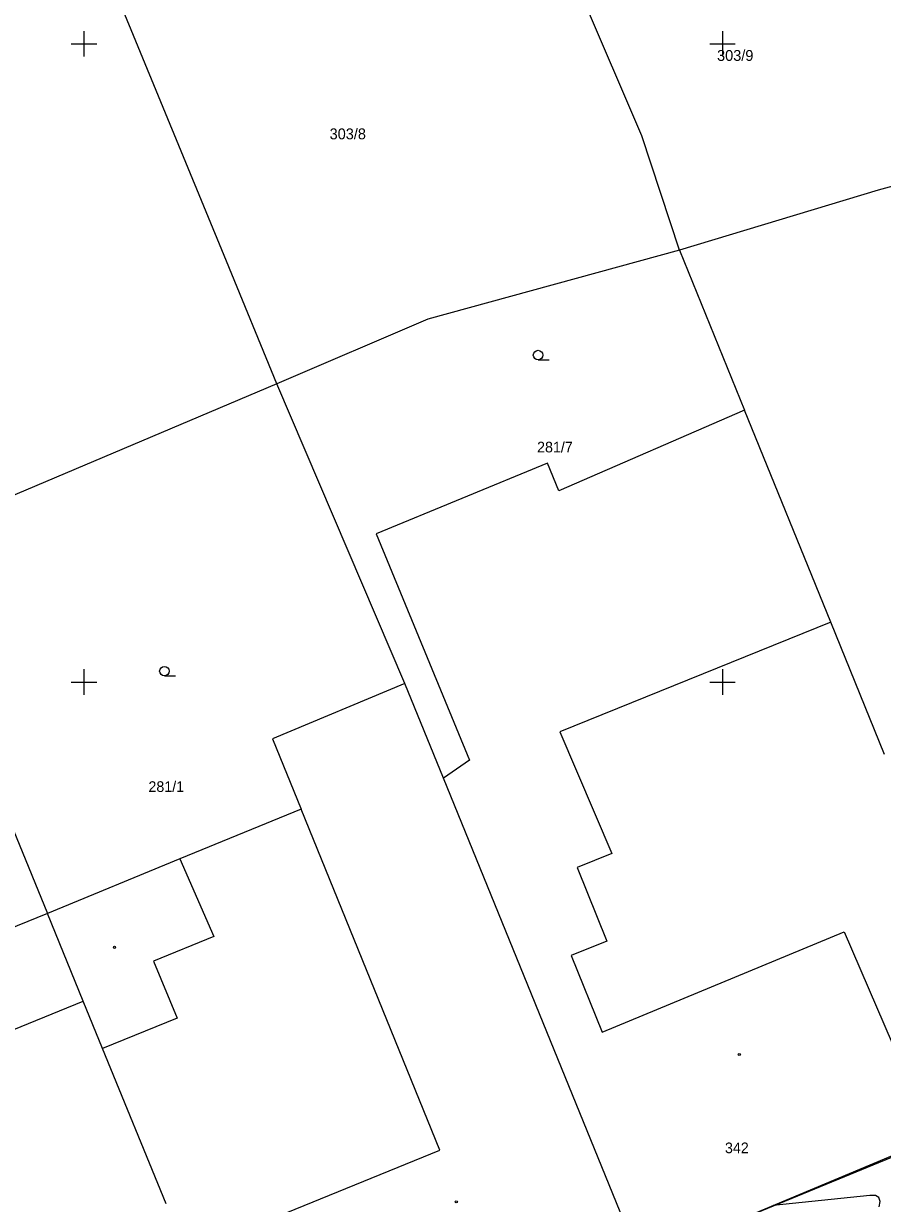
# Model space of a CAD drawing. Extents: x -711081 to -709338, y -1025122 to -1024092.
# Drawn here: x -710427.36 to -710393.74, y -1024770.42 to -1024724.21 of the extents above; entities that cross this region are included whole.
import ezdxf

# ---------------------------------------------------------------- set-up
doc = ezdxf.new("R2010")
doc.units = 0
for name, color, linetype in [('Ex_Minor Contours', 7, 'Continuous'), ('Z_budova', 7, 'Continuous'), ('Z_hektometricka_sit', 7, 'Continuous'), ('Z_katastr_cisla_pozemkova', 7, 'Continuous'), ('Z_katastr_cisla_stavebni', 7, 'Continuous'), ('Z_katastr_hranice', 7, 'Continuous'), ('Z_katastr_vnitrni_kresba', 7, 'Continuous'), ('Z_katastr_znacky_budov', 7, 'Continuous'), ('Z_katastr_znacky_kultur', 7, 'Continuous')]:
    doc.layers.add(name, color=color, linetype=linetype)

msp = doc.modelspace()

# ---------------------------------------------------------------- linework, layer by layer
at = {"layer": 'Ex_Minor Contours'}
msp.add_lwpolyline([(-710393.864, -1024770.557), (-710393.825, -1024770.341), (-710393.872, -1024770.195), (-710394.005, -1024770.118), (-710394.223, -1024770.111), (-710398.01, -1024770.502)], dxfattribs=at)
at = {"layer": 'Z_budova'}
msp.add_line((-710391.74, -1024767.88), (-710402.19, -1024772.25), dxfattribs=at)
at = {"layer": 'Z_hektometricka_sit'}
for p, q in [((-710425, -1024724.5), (-710425, -1024725.5)), ((-710400, -1024724.5), (-710400, -1024725.5)), ((-710425.5, -1024725), (-710424.5, -1024725)), ((-710400.5, -1024725), (-710399.5, -1024725)), ((-710425, -1024749.5), (-710425, -1024750.5)), ((-710400, -1024749.5), (-710400, -1024750.5)), ((-710425.5, -1024750), (-710424.5, -1024750)), ((-710400.5, -1024750), (-710399.5, -1024750))]:
    msp.add_line(p, q, dxfattribs=at)
at = {"layer": 'Z_katastr_hranice'}
for p, q in [((-710403.16, -1024728.61), (-710408.31, -1024716.52)), ((-710419.42, -1024733.51), (-710424.59, -1024720.93)), ((-710401.68, -1024733.08), (-710403.16, -1024728.61)), ((-710385.97, -1024728.61), (-710393.9, -1024730.73)), ((-710393.9, -1024730.73), (-710401.68, -1024733.08)), ((-710401.68, -1024733.08), (-710411.53, -1024735.79)), ((-710401.68, -1024733.08), (-710399.13, -1024739.35)), ((-710417.44, -1024738.32), (-710419.42, -1024733.51)), ((-710411.53, -1024735.79), (-710417.44, -1024738.32)), ((-710417.44, -1024738.32), (-710432.34, -1024744.62)), ((-710412.43, -1024750.06), (-710417.44, -1024738.32)), ((-710399.13, -1024739.35), (-710406.4, -1024742.51)), ((-710395.76, -1024747.65), (-710399.13, -1024739.35)), ((-710406.85, -1024741.42), (-710413.56, -1024744.2)), ((-710406.4, -1024742.51), (-710406.85, -1024741.42)), ((-710413.56, -1024744.2), (-710409.9, -1024753.06)), ((-710432.34, -1024744.62), (-710426.43, -1024759.06)), ((-710393.65, -1024752.84), (-710395.76, -1024747.65)), ((-710412.43, -1024750.06), (-710417.62, -1024752.23)), ((-710410.92, -1024753.76), (-710412.43, -1024750.06)), ((-710417.62, -1024752.23), (-710416.5, -1024754.98)), ((-710409.9, -1024753.06), (-710410.92, -1024753.76)), ((-710403.23, -1024772.66), (-710410.92, -1024753.76)), ((-710416.5, -1024754.98), (-710421.25, -1024756.93)), ((-710421.25, -1024756.93), (-710426.43, -1024759.06)), ((-710426.43, -1024759.06), (-710430.9, -1024760.89)), ((-710425.03, -1024762.5), (-710426.43, -1024759.06)), ((-710424.27, -1024764.36), (-710425.03, -1024762.5)), ((-710421.78, -1024770.44), (-710424.27, -1024764.36)), ((-710403.23, -1024772.66), (-710391.73, -1024767.93))]:
    msp.add_line(p, q, dxfattribs=at)
at = {"layer": 'Z_katastr_vnitrni_kresba'}
for p, q in [((-710395.76, -1024747.65), (-710406.37, -1024751.95)), ((-710406.37, -1024751.95), (-710404.33, -1024756.71)), ((-710411.07, -1024768.34), (-710416.5, -1024754.98)), ((-710421.25, -1024756.93), (-710419.91, -1024759.97)), ((-710404.33, -1024756.71), (-710405.69, -1024757.26)), ((-710405.69, -1024757.26), (-710404.53, -1024760.15)), ((-710404.71, -1024763.71), (-710395.24, -1024759.79)), ((-710395.24, -1024759.79), (-710391.73, -1024767.93)), ((-710419.91, -1024759.97), (-710422.27, -1024760.93)), ((-710404.53, -1024760.15), (-710405.92, -1024760.71)), ((-710405.92, -1024760.71), (-710404.71, -1024763.71)), ((-710422.27, -1024760.93), (-710421.35, -1024763.16)), ((-710429.5, -1024764.32), (-710425.03, -1024762.5)), ((-710421.35, -1024763.16), (-710424.27, -1024764.36)), ((-710420.99, -1024772.38), (-710411.07, -1024768.34))]:
    msp.add_line(p, q, dxfattribs=at)
at = {"layer": 'Z_katastr_znacky_budov'}
for centre in [(-710423.802, -1024760.39), (-710399.342, -1024764.59), (-710410.422, -1024770.36)]:
    msp.add_circle(centre, 0.0437, dxfattribs=at)
at = {"layer": 'Z_katastr_znacky_kultur'}
for p, q in [((-710407.218, -1024737.38), (-710406.781, -1024737.38)), ((-710421.848, -1024749.76), (-710421.411, -1024749.76))]:
    msp.add_line(p, q, dxfattribs=at)
for centre in [(-710407.218, -1024737.192), (-710421.848, -1024749.572)]:
    msp.add_circle(centre, 0.187, dxfattribs=at)

# ---------------------------------------------------------------- texts
at = {"layer": 'Z_katastr_cisla_pozemkova'}
for s, height, p in [('303/9', 0.425, (-710400.21, -1024725.669)), ('303/8', 0.425, (-710415.38, -1024728.74)), ('281/7', 0.4175, (-710407.257, -1024741.005)), ('281/1', 0.4175, (-710422.473, -1024754.304))]:
    msp.add_text(s, height=height, dxfattribs=at).set_placement(p)
at = {"layer": 'Z_katastr_cisla_stavebni'}
msp.add_text('342', height=0.4175, dxfattribs=at).set_placement((-710399.901, -1024768.455))

doc.saveas('drawing.dxf')
